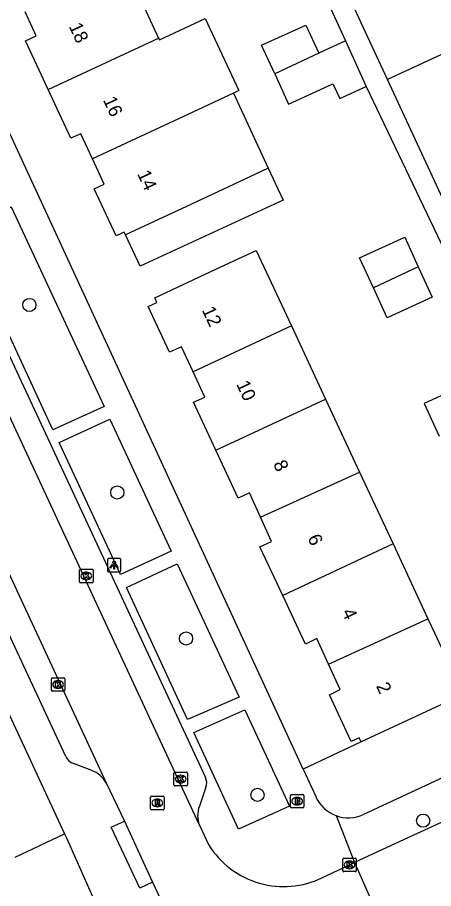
# Model space of a CAD drawing. Extents: x 160037 to 160839, y 385326 to 386441.
# Drawn here: x 160419 to 160449.9, y 386132.1 to 386196.8 of the extents above; entities that cross this region are included whole.
import ezdxf

# ---------------------------------------------------------------- set-up
doc = ezdxf.new("R2010")
doc.units = 0
for name, color, linetype in [('IMGEO_Boom', 7, 'Continuous'), ('IMGEO_Brandkraan', 7, 'Continuous'), ('IMGEO_Groenvoorziening', 7, 'Continuous'), ('IMGEO_Kolk', 7, 'Continuous'), ('IMGEO_Lichtpunt', 7, 'Continuous'), ('IMGEO_Pand', 7, 'Continuous'), ('IMGEO_Pand_nummerreeks', 7, 'Continuous'), ('IMGEO_Rijbaan_lokaal_open', 7, 'Continuous'), ('IMGEO_Rioolput', 7, 'Continuous'), ('IMGEO_Voetpad_open', 7, 'Continuous')]:
    doc.layers.add(name, color=color, linetype=linetype)

msp = doc.modelspace()

# ---------------------------------------------------------------- linework, layer by layer
at = {"layer": 'IMGEO_Boom'}
for centre in [(160419.861, 386175.435), (160426.388, 386161.514), (160431.49, 386150.677), (160436.796, 386139.066), (160449.09, 386137.155)]:
    msp.add_circle(centre, 0.489, dxfattribs=at)
at = {"layer": 'IMGEO_Brandkraan'}
for p, q in [((160439.237, 386138.173), (160439.237, 386139.025)), ((160439.312, 386139.099), (160440.164, 386139.099)), ((160439.725, 386138.879), (160439.75, 386138.879)), ((160440.238, 386139.025), (160440.238, 386138.173)), ((160440.164, 386138.099), (160439.312, 386138.099)), ((160439.748, 386138.319), (160439.723, 386138.319))]:
    msp.add_line(p, q, dxfattribs=at)
for points in [[(160439.237, 386138.173), (160439.237, 386139.025)], [(160439.312, 386139.099), (160440.164, 386139.099)], [(160439.585, 386138.799), (160439.585, 386138.399), (160439.798, 386138.399)], [(160439.816, 386138.799), (160439.585, 386138.799)], [(160439.764, 386138.718), (160439.71, 386138.718), (160439.71, 386138.642)], [(160439.71, 386138.642), (160439.763, 386138.642)], [(160440.238, 386139.025), (160440.238, 386138.173)], [(160440.164, 386138.099), (160439.312, 386138.099)], [(160439.772, 386138.566), (160439.71, 386138.566), (160439.71, 386138.485)], [(160439.71, 386138.485), (160439.772, 386138.485)]]:
    msp.add_lwpolyline(points, dxfattribs=at)
for centre, radius, start, end in [((160439.314, 386139.023), 0.0765, 91.55205, 178.44795), ((160439.314, 386139.023), 0.0765, 91.55205, 178.44795), ((160439.765, 386138.68), 0.0379, 267.82845, 90.93552), ((160439.82, 386138.654), 0.145, 59.4692, 91.53667), ((160439.845, 386138.701), 0.0922, 285.51372, 58.15012), ((160439.85, 386138.509), 0.105, 301.31148, 78.98903), ((160440.162, 386139.023), 0.0765, 1.55205, 88.44795), ((160440.162, 386139.023), 0.0765, 1.55205, 88.44795), ((160439.314, 386138.175), 0.0765, 181.55205, 268.44795), ((160439.314, 386138.175), 0.0765, 181.55205, 268.44795), ((160439.773, 386138.525), 0.0404, 269.87594, 90.50774), ((160439.804, 386138.65), 0.251, 268.66757, 293.53466), ((160440.162, 386138.175), 0.0765, 271.55205, 358.44795), ((160440.162, 386138.175), 0.0765, 271.55205, 358.44795)]:
    msp.add_arc(centre, radius, start, end, dxfattribs=at)
for centre, major_axis, ratio, start_param, end_param in [((160439.724, 386138.599), (-0.387, 0.002), 0.722429, 4.712389, 7.853982), ((160439.749, 386138.599), (-0.39, 0.002), 0.717154, 1.570796, 4.712389)]:
    msp.add_ellipse(centre, major_axis=major_axis, ratio=ratio, start_param=start_param, end_param=end_param, dxfattribs=at)
at = {"layer": 'IMGEO_Groenvoorziening'}
msp.add_lwpolyline([(160444.483, 386142.996), (160440.173, 386140.987)], dxfattribs=at)
at = {"layer": 'IMGEO_Kolk'}
for p, q in [((160423.585, 386154.891), (160423.585, 386155.743)), ((160423.66, 386155.817), (160424.512, 386155.817)), ((160424.073, 386155.597), (160424.098, 386155.597)), ((160424.586, 386155.743), (160424.586, 386154.891)), ((160424.512, 386154.817), (160423.66, 386154.817)), ((160424.096, 386155.037), (160424.071, 386155.037)), ((160421.491, 386146.835), (160421.491, 386147.687)), ((160421.566, 386147.761), (160422.418, 386147.761)), ((160422.492, 386147.687), (160422.492, 386146.835)), ((160421.979, 386147.541), (160422.004, 386147.541)), ((160422.418, 386146.761), (160421.566, 386146.761)), ((160422.002, 386146.981), (160421.977, 386146.981)), ((160430.594, 386139.818), (160430.594, 386140.67)), ((160430.669, 386140.744), (160431.521, 386140.744)), ((160431.595, 386140.67), (160431.595, 386139.818)), ((160431.105, 386139.964), (160431.08, 386139.964)), ((160431.082, 386140.524), (160431.107, 386140.524)), ((160431.521, 386139.744), (160430.669, 386139.744)), ((160443.128, 386133.443), (160443.128, 386134.295)), ((160443.203, 386134.369), (160444.055, 386134.369)), ((160443.616, 386134.149), (160443.641, 386134.149)), ((160444.129, 386134.295), (160444.129, 386133.443)), ((160443.639, 386133.589), (160443.614, 386133.589)), ((160444.055, 386133.369), (160443.203, 386133.369))]:
    msp.add_line(p, q, dxfattribs=at)
for points in [[(160423.585, 386154.891), (160423.585, 386155.743)], [(160423.66, 386155.817), (160424.512, 386155.817)], [(160423.906, 386155.517), (160424.029, 386155.517), (160424.029, 386155.366), (160424.159, 386155.517), (160424.323, 386155.517), (160424.177, 386155.366), (160424.33, 386155.117), (160424.178, 386155.117), (160424.093, 386155.281), (160424.029, 386155.214), (160424.029, 386155.117), (160423.906, 386155.117), (160423.906, 386155.517)], [(160424.586, 386155.743), (160424.586, 386154.891)], [(160424.512, 386154.817), (160423.66, 386154.817)], [(160421.491, 386146.835), (160421.491, 386147.687)], [(160421.566, 386147.761), (160422.418, 386147.761)], [(160422.492, 386147.687), (160422.492, 386146.835)], [(160421.812, 386147.461), (160421.935, 386147.461), (160421.935, 386147.31), (160422.065, 386147.461), (160422.229, 386147.461), (160422.083, 386147.31), (160422.236, 386147.061), (160422.084, 386147.061), (160421.999, 386147.225), (160421.935, 386147.158), (160421.935, 386147.061), (160421.812, 386147.061), (160421.812, 386147.461)], [(160422.418, 386146.761), (160421.566, 386146.761)], [(160430.594, 386139.818), (160430.594, 386140.67)], [(160430.669, 386140.744), (160431.521, 386140.744)], [(160431.595, 386140.67), (160431.595, 386139.818)], [(160430.915, 386140.444), (160431.038, 386140.444), (160431.038, 386140.293), (160431.168, 386140.444), (160431.332, 386140.444), (160431.186, 386140.293), (160431.339, 386140.044), (160431.187, 386140.044), (160431.102, 386140.208), (160431.038, 386140.141), (160431.038, 386140.044), (160430.915, 386140.044), (160430.915, 386140.444)], [(160431.521, 386139.744), (160430.669, 386139.744)], [(160443.128, 386133.443), (160443.128, 386134.295)], [(160443.203, 386134.369), (160444.055, 386134.369)], [(160443.449, 386134.069), (160443.572, 386134.069), (160443.572, 386133.918), (160443.702, 386134.069), (160443.866, 386134.069), (160443.72, 386133.918), (160443.873, 386133.669), (160443.721, 386133.669), (160443.636, 386133.833), (160443.572, 386133.766), (160443.572, 386133.669), (160443.449, 386133.669), (160443.449, 386134.069)], [(160444.129, 386134.295), (160444.129, 386133.443)], [(160444.055, 386133.369), (160443.203, 386133.369)]]:
    msp.add_lwpolyline(points, dxfattribs=at)
for centre, start, end in [((160423.662, 386155.741), 91.55205, 178.44795), ((160423.662, 386155.741), 91.55205, 178.44795), ((160424.51, 386155.741), 1.55205, 88.44795), ((160424.51, 386155.741), 1.55205, 88.44795), ((160423.662, 386154.893), 181.55205, 268.44795), ((160423.662, 386154.893), 181.55205, 268.44795), ((160424.51, 386154.893), 271.55205, 358.44795), ((160424.51, 386154.893), 271.55205, 358.44795), ((160421.568, 386147.685), 91.55205, 178.44795), ((160421.568, 386147.685), 91.55205, 178.44795), ((160422.416, 386147.685), 1.55205, 88.44795), ((160422.416, 386147.685), 1.55205, 88.44795), ((160421.568, 386146.837), 181.55205, 268.44795), ((160421.568, 386146.837), 181.55205, 268.44795), ((160422.416, 386146.837), 271.55205, 358.44795), ((160422.416, 386146.837), 271.55205, 358.44795), ((160430.671, 386140.668), 91.55205, 178.44795), ((160430.671, 386140.668), 91.55205, 178.44795), ((160431.519, 386140.668), 1.55205, 88.44795), ((160431.519, 386140.668), 1.55205, 88.44795), ((160430.671, 386139.82), 181.55205, 268.44795), ((160430.671, 386139.82), 181.55205, 268.44795), ((160431.519, 386139.82), 271.55205, 358.44795), ((160431.519, 386139.82), 271.55205, 358.44795), ((160443.205, 386134.293), 91.55205, 178.44795), ((160443.205, 386134.293), 91.55205, 178.44795), ((160444.053, 386134.293), 1.55205, 88.44795), ((160444.053, 386134.293), 1.55205, 88.44795), ((160443.205, 386133.445), 181.55205, 268.44795), ((160443.205, 386133.445), 181.55205, 268.44795), ((160444.053, 386133.445), 271.55205, 358.44795), ((160444.053, 386133.445), 271.55205, 358.44795)]:
    msp.add_arc(centre, 0.0765, start, end, dxfattribs=at)
for centre, major_axis, ratio, start_param, end_param in [((160424.072, 386155.317), (-0.387, 0.002), 0.722429, 4.712389, 7.853982), ((160424.097, 386155.317), (-0.39, 0.002), 0.717154, 1.570796, 4.712389), ((160421.978, 386147.261), (-0.387, 0.002), 0.722429, 4.712389, 7.853982), ((160422.003, 386147.261), (-0.39, 0.002), 0.717154, 1.570796, 4.712389), ((160431.081, 386140.244), (-0.387, 0.002), 0.722429, 4.712389, 7.853982), ((160431.106, 386140.244), (-0.39, 0.002), 0.717154, 1.570796, 4.712389), ((160443.615, 386133.869), (-0.387, 0.002), 0.722429, 4.712389, 7.853982), ((160443.64, 386133.869), (-0.39, 0.002), 0.717154, 1.570796, 4.712389)]:
    msp.add_ellipse(centre, major_axis=major_axis, ratio=ratio, start_param=start_param, end_param=end_param, dxfattribs=at)
at = {"layer": 'IMGEO_Lichtpunt'}
for p, q in [((160425.649, 386156.52), (160425.649, 386155.713)), ((160425.649, 386156.52), (160425.649, 386155.713)), ((160426.551, 386156.615), (160425.743, 386156.615)), ((160426.551, 386156.615), (160425.743, 386156.615)), ((160426.645, 386155.713), (160426.645, 386156.52)), ((160426.645, 386155.713), (160426.645, 386156.52)), ((160425.743, 386155.619), (160426.551, 386155.619)), ((160425.743, 386155.619), (160426.551, 386155.619))]:
    msp.add_line(p, q, dxfattribs=at)
for points in [[(160426.023, 386156.184), (160426.062, 386156.156), (160425.874, 386155.894), (160425.836, 386155.921), (160426.023, 386156.184)], [(160426.125, 386156.136), (160426.172, 386156.136), (160426.172, 386155.814), (160426.125, 386155.814), (160426.125, 386156.136)], [(160426.235, 386156.156), (160426.273, 386156.183), (160426.46, 386155.921), (160426.421, 386155.893), (160426.235, 386156.156)]]:
    msp.add_lwpolyline(points, dxfattribs=at)
msp.add_circle((160426.148, 386156.318), 0.0994, dxfattribs=at)
for centre, start, end in [((160425.743, 386156.52), 90, 180), ((160425.743, 386156.52), 90, 180), ((160426.551, 386156.52), 0, 90), ((160426.551, 386156.52), 0, 90), ((160425.743, 386155.713), 180, 270), ((160425.743, 386155.713), 180, 270), ((160426.551, 386155.713), 270, 0), ((160426.551, 386155.713), 270, 360)]:
    msp.add_arc(centre, 0.0946, start, end, dxfattribs=at)
at = {"layer": 'IMGEO_Pand'}
for points in [[(160468.693, 386202.479), (160464.158, 386200.376), (160446.445, 386192.16)], [(160446.445, 386192.16), (160442.057, 386201.62)], [(160426.935, 386200.643), (160429.45, 386195.242)], [(160421.25, 386191.425), (160419.564, 386195.046), (160420.364, 386195.418), (160419.537, 386197.195)], [(160429.45, 386195.242), (160429.51, 386195.113), (160432.915, 386196.698), (160435.409, 386191.34), (160435.001, 386191.15)], [(160438.073, 386192.583), (160437.101, 386194.705), (160440.392, 386196.213), (160441.354, 386194.114)], [(160421.25, 386191.425), (160429.45, 386195.242)], [(160443.325, 386195.031), (160441.354, 386194.114)], [(160443.325, 386195.031), (160444.873, 386191.653)], [(160441.354, 386194.114), (160438.073, 386192.583)], [(160438.073, 386192.583), (160439.102, 386190.338), (160442.393, 386191.846), (160442.897, 386190.748), (160444.873, 386191.653)], [(160424.545, 386186.27), (160423.672, 386188.146), (160422.936, 386187.803), (160421.25, 386191.425)], [(160435.001, 386191.15), (160432.006, 386189.752), (160424.545, 386186.27)], [(160435.001, 386191.15), (160437.594, 386185.579)], [(160426.991, 386180.643), (160426.897, 386180.846), (160426.296, 386180.566), (160424.676, 386184.047), (160425.419, 386184.393), (160424.545, 386186.27)], [(160437.594, 386185.579), (160438.697, 386183.209), (160428.074, 386178.304), (160426.991, 386180.643)], [(160437.594, 386185.579), (160434.598, 386184.184), (160431.524, 386182.753), (160426.991, 386180.643)], [(160445.395, 386176.706), (160444.378, 386178.927), (160447.727, 386180.46), (160448.732, 386178.263)], [(160432.015, 386170.465), (160431.146, 386172.331), (160430.261, 386171.919), (160428.681, 386175.313), (160429.333, 386175.616), (160429.167, 386175.972), (160433.7, 386178.083), (160436.705, 386179.483), (160439.319, 386173.872)], [(160448.732, 386178.263), (160449.768, 386176), (160446.419, 386174.468), (160445.395, 386176.706)], [(160448.732, 386178.263), (160445.395, 386176.706)], [(160439.319, 386173.872), (160432.015, 386170.465)], [(160439.319, 386173.872), (160441.848, 386168.442)], [(160453.334, 386173.922), (160451.139, 386172.918), (160452.607, 386169.71), (160449.157, 386168.13), (160450.275, 386165.687)], [(160433.703, 386164.65), (160432.046, 386168.208), (160432.884, 386168.599), (160432.015, 386170.465)], [(160433.703, 386164.65), (160441.848, 386168.442)], [(160441.848, 386168.442), (160444.376, 386163.016)], [(160437.019, 386159.685), (160436.206, 386161.484), (160435.361, 386161.091), (160433.703, 386164.65)], [(160437.019, 386159.685), (160444.376, 386163.016)], [(160444.376, 386163.016), (160446.855, 386157.694)], [(160438.666, 386153.86), (160436.977, 386157.472), (160437.833, 386157.884), (160437.019, 386159.685)], [(160446.855, 386157.694), (160438.666, 386153.86)], [(160446.855, 386157.694), (160449.438, 386152.147)], [(160442.073, 386148.775), (160441.205, 386150.668), (160440.354, 386150.25), (160438.666, 386153.86)], [(160442.073, 386148.775), (160449.438, 386152.147)], [(160449.438, 386152.147), (160449.946, 386151.057), (160452.057, 386146.524)], [(160444.483, 386142.996), (160444.337, 386143.31), (160443.743, 386143.033), (160442.127, 386146.502), (160442.942, 386146.881), (160442.073, 386148.775)], [(160452.057, 386146.524), (160444.483, 386142.996)]]:
    msp.add_lwpolyline(points, dxfattribs=at)
at = {"layer": 'IMGEO_Rijbaan_lokaal_open'}
for points in [[(160432.481, 386136.819), (160395.787, 386215.762), (160392.834, 386222.068)], [(160394.99, 386205.429), (160396.089, 386203.105), (160399.032, 386197.028), (160425.571, 386139.972)], [(160584.496, 386199.23), (160578.3, 386196.35), (160560.025, 386187.912), (160537.655, 386177.434), (160513.219, 386166.121), (160500, 386159.992), (160493.941, 386157.182), (160472.422, 386147.141), (160446.399, 386135.166), (160443.987, 386134.037)], [(160425.571, 386139.972), (160426.914, 386137.105)], [(160426.914, 386137.105), (160429.005, 386132.593)], [(160432.481, 386136.819), (160433.161, 386135.382)], [(160418.804, 386134.454), (160422.466, 386136.188)], [(160422.466, 386136.188), (160422.608, 386135.869), (160424.91, 386130.686), (160425.332, 386129.735)], [(160441.574, 386132.908), (160443.987, 386134.037)], [(160443.987, 386134.037), (160446.018, 386129.468)], [(160429.005, 386132.593), (160430.361, 386129.684)]]:
    msp.add_lwpolyline(points, dxfattribs=at)
for centre, radius, start, end in [((160438.736, 386138.804), 6.541, 211.54098, 254.19415), ((160438.739, 386138.806), 6.544, 254.1718, 295.67563)]:
    msp.add_arc(centre, radius, start, end, dxfattribs=at)
at = {"layer": 'IMGEO_Rioolput'}
for p, q in [((160428.859, 386138.043), (160428.859, 386138.895)), ((160428.934, 386138.969), (160429.786, 386138.969)), ((160429.347, 386138.749), (160429.372, 386138.749)), ((160429.86, 386138.895), (160429.86, 386138.043)), ((160429.786, 386137.969), (160428.934, 386137.969)), ((160429.37, 386138.189), (160429.345, 386138.189))]:
    msp.add_line(p, q, dxfattribs=at)
for points in [[(160428.859, 386138.043), (160428.859, 386138.895)], [(160428.934, 386138.969), (160429.786, 386138.969)], [(160429.448, 386138.667), (160429.196, 386138.669), (160429.196, 386138.269)], [(160429.374, 386138.588), (160429.32, 386138.588), (160429.32, 386138.507)], [(160429.86, 386138.895), (160429.86, 386138.043)], [(160429.786, 386137.969), (160428.934, 386137.969)], [(160429.196, 386138.269), (160429.32, 386138.269), (160429.32, 386138.431), (160429.331, 386138.431)], [(160429.32, 386138.507), (160429.372, 386138.507)], [(160429.378, 386138.402), (160429.449, 386138.269), (160429.589, 386138.269), (160429.524, 386138.395)]]:
    msp.add_lwpolyline(points, dxfattribs=at)
for centre, radius, start, end in [((160428.936, 386138.893), 0.0765, 91.55205, 178.44795), ((160428.936, 386138.893), 0.0765, 91.55205, 178.44795), ((160429.38, 386138.492), 0.0964, 77.00612, 93.18647), ((160429.394, 386138.549), 0.0378, 276.66336, 79.67722), ((160429.447, 386138.557), 0.109, 350.36119, 89.41601), ((160429.784, 386138.893), 0.0765, 1.55205, 88.44795), ((160429.784, 386138.893), 0.0765, 1.55205, 88.44795), ((160428.936, 386138.045), 0.0765, 181.55205, 268.44795), ((160428.936, 386138.045), 0.0765, 181.55205, 268.44795), ((160429.33, 386138.378), 0.0533, 26.02933, 88.69889), ((160429.356, 386138.696), 0.19, 274.7715, 282.96867), ((160429.445, 386138.557), 0.112, 277.58423, 350.98172), ((160429.429, 386138.342), 0.108, 29.51342, 73.79051), ((160429.784, 386138.045), 0.0765, 271.55205, 358.44795), ((160429.784, 386138.045), 0.0765, 271.55205, 358.44795)]:
    msp.add_arc(centre, radius, start, end, dxfattribs=at)
for centre, major_axis, ratio, start_param, end_param in [((160429.346, 386138.469), (-0.387, 0.002), 0.722429, 4.712389, 7.853982), ((160429.371, 386138.469), (-0.39, 0.002), 0.717154, 1.570796, 4.712389)]:
    msp.add_ellipse(centre, major_axis=major_axis, ratio=ratio, start_param=start_param, end_param=end_param, dxfattribs=at)
at = {"layer": 'IMGEO_Voetpad_open'}
for points in [[(160440.173, 386140.987), (160397.501, 386233.431)], [(160429.398, 386225.432), (160443.325, 386195.031)], [(160395.809, 386220.131), (160432.925, 386140.356)], [(160391.19, 386203.611), (160422.466, 386136.188)], [(160422.562, 386141.906), (160395.526, 386200.058), (160394.563, 386201.911)], [(160444.873, 386191.653), (160453.334, 386173.922)], [(160478.023, 386184.412), (160472.886, 386182.024), (160456.845, 386174.567), (160455.003, 386173.711), (160446.445, 386192.16)], [(160425.403, 386167.898), (160421.612, 386166.164), (160414.743, 386180.987), (160418.502, 386182.729), (160425.403, 386167.898)], [(160425.84, 386166.961), (160430.393, 386157.161), (160426.615, 386155.43), (160422.082, 386165.222), (160425.84, 386166.961)], [(160435.427, 386146.332), (160431.607, 386144.66), (160427.066, 386154.464), (160430.838, 386156.224), (160435.427, 386146.332)], [(160465.524, 386147.317), (160444.659, 386137.611)], [(160439.163, 386138.242), (160435.39, 386136.527), (160432.065, 386143.695), (160435.866, 386145.374), (160439.163, 386138.242)], [(160424.492, 386140.877), (160423.142, 386141.406)], [(160440.173, 386140.987), (160441.137, 386138.902)], [(160432.969, 386139.634), (160432.478, 386138.22)], [(160442.63, 386137.526), (160443.987, 386134.037)], [(160429.005, 386132.593), (160428.051, 386132.133), (160425.943, 386136.668), (160426.914, 386137.105)]]:
    msp.add_lwpolyline(points, dxfattribs=at)
for centre, radius, start, end in [((160423.372, 386142.26), 0.884, 203.57449, 254.8983), ((160423.674, 386138.806), 2.227, 31.57602, 68.4482), ((160432.162, 386139.947), 0.866, 338.79634, 28.17846), ((160443.537, 386140.008), 2.643, 204.74671, 249.92384), ((160434.294, 386137.523), 1.945, 159.01667, 201.22871), ((160443.542, 386140.009), 2.645, 249.82237, 294.97536)]:
    msp.add_arc(centre, radius, start, end, dxfattribs=at)

# ---------------------------------------------------------------- texts
at = {"layer": 'IMGEO_Pand_nummerreeks'}
for s, rotation, p in [('18', 294.85517, (160422.771, 386196.123)), ('16', 294.8547, (160425.306, 386190.65)), ('14', 294.8547, (160427.843, 386185.174)), ('12', 294.85326, (160432.649, 386175.061)), ('10', 294.85326, (160435.199, 386169.556)), ('8', 294.85326, (160437.94, 386163.64)), ('6', 294.85326, (160440.485, 386158.144)), ('4', 294.85326, (160443.032, 386152.645)), ('2', 294.85326, (160445.577, 386147.149))]:
    msp.add_text(s, height=1, rotation=rotation, dxfattribs=at).set_placement(p)

doc.saveas('drawing.dxf')
